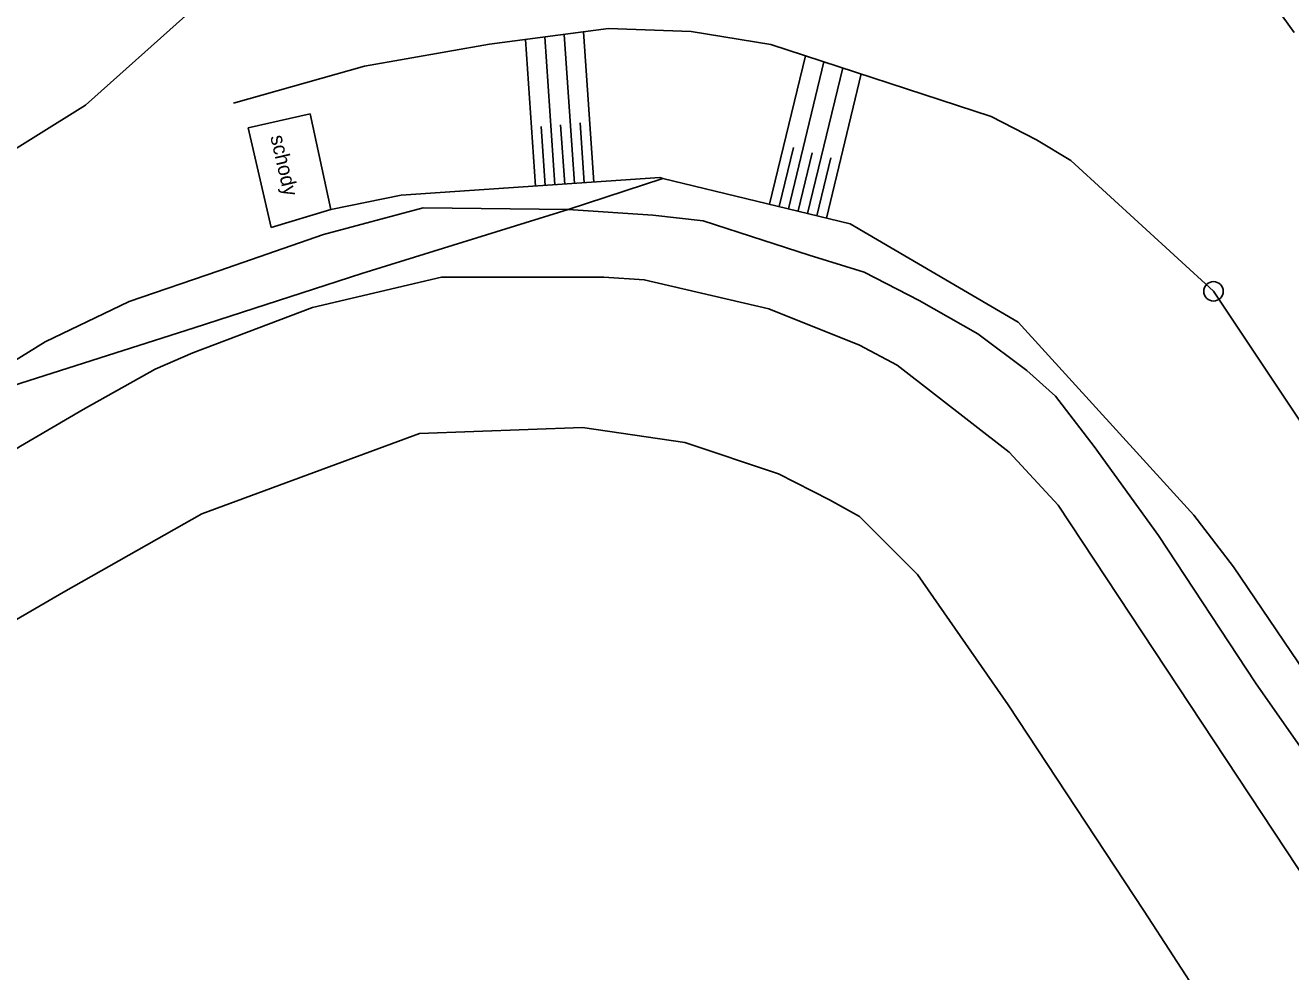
# Model space of a CAD drawing. Extents: x -493753 to -49290, y -1127285 to -112654.
# Drawn here: x -493120.3 to -493055.4, y -1126766.2 to -1126717.7 of the extents above; entities that cross this region are included whole.
import ezdxf

# ---------------------------------------------------------------- set-up
doc = ezdxf.new("R2010")
doc.units = 0
for name, color, linetype in [('Vrstva 10', 7, 'Continuous'), ('Vrstva 11', 7, 'Continuous'), ('Vrstva 15', 7, 'Continuous'), ('Vrstva 27', 7, 'Continuous'), ('Vrstva 42', 7, 'Continuous'), ('Vrstva 7', 7, 'Continuous'), ('Vrstva 8', 7, 'Continuous')]:
    doc.layers.add(name, color=color, linetype=linetype)

msp = doc.modelspace()

# ---------------------------------------------------------------- linework, layer by layer
at = {"layer": 'Vrstva 10'}
for p, q in [((-493082.04, -1126718.67), (-493070.75, -1126722.36)), ((-493109.61, -1126721.68), (-493102.88, -1126719.78)), ((-493108.86, -1126722.94), (-493105.67, -1126722.23)), ((-493105.67, -1126722.23), (-493104.62, -1126727.13)), ((-493107.67, -1126728.05), (-493108.86, -1126722.94)), ((-493066.66, -1126724.62), (-493059.34, -1126731.33)), ((-493031.81, -1126772.61), (-493059.34, -1126731.33))]:
    msp.add_line(p, q, dxfattribs=at)
for points in [[(-493102.88, -1126719.78), (-493096.48, -1126718.66), (-493090.37, -1126717.85)], [(-493090.37, -1126717.85), (-493086.14, -1126718), (-493082.04, -1126718.67)], [(-493070.75, -1126722.36), (-493068.41, -1126723.56), (-493066.66, -1126724.62)]]:
    msp.add_lwpolyline(points, dxfattribs=at)
at = {"layer": 'Vrstva 11'}
for p, q in [((-493092.44, -1126727.13), (-493087.59, -1126725.54)), ((-493103.03, -1126730.42), (-493092.44, -1126727.13)), ((-493103.03, -1126730.42), (-493111.62, -1126733.21)), ((-493111.62, -1126733.21), (-493125, -1126737.46)), ((-493111.23, -1126742.74), (-493100.06, -1126738.63)), ((-493100.06, -1126738.63), (-493091.7, -1126738.32)), ((-493091.7, -1126738.32), (-493086.46, -1126739.08)), ((-493086.46, -1126739.08), (-493081.65, -1126740.69)), ((-493081.65, -1126740.69), (-493079.04, -1126742.03)), ((-493079.04, -1126742.03), (-493077.5, -1126742.88)), ((-493118.32, -1126746.77), (-493111.23, -1126742.74)), ((-493077.5, -1126742.88), (-493074.52, -1126745.85)), ((-493074.52, -1126745.85), (-493069.88, -1126752.54)), ((-493120.73, -1126748.16), (-493118.32, -1126746.77)), ((-493069.88, -1126752.54), (-493062.89, -1126763.13)), ((-493062.89, -1126763.13), (-493055.56, -1126774.39))]:
    msp.add_line(p, q, dxfattribs=at)
for points in [[(-493112.07, -1126717.2), (-493117.19, -1126721.78)], [(-493117.19, -1126721.78), (-493125, -1126726.63)], [(-493104.99, -1126728.41), (-493099.87, -1126727.05)], [(-493099.87, -1126727.05), (-493092.44, -1126727.13)], [(-493092.44, -1126727.13), (-493088.09, -1126727.43), (-493085.51, -1126727.72), (-493082.46, -1126728.7), (-493080.08, -1126729.47), (-493077.26, -1126730.35), (-493074.44, -1126731.8), (-493071.43, -1126733.51), (-493068.91, -1126735.4), (-493067.45, -1126736.71), (-493065.46, -1126739.29), (-493062.16, -1126743.85), (-493057.18, -1126751.41), (-493049.55, -1126762.34), (-493042.66, -1126772.62), (-493039.1, -1126777.85)], [(-493110.36, -1126730.28), (-493104.99, -1126728.41)], [(-493114.95, -1126731.85), (-493110.36, -1126730.28)], [(-493040.97, -1126782.3), (-493054.4, -1126761.85), (-493067.3, -1126742.3), (-493069.82, -1126739.58), (-493075.57, -1126735.12), (-493077.5, -1126734.1), (-493082.15, -1126732.23), (-493088.54, -1126730.74), (-493090.61, -1126730.61), (-493098.93, -1126730.61), (-493105.56, -1126732.16), (-493111.69, -1126734.49), (-493113.63, -1126735.33), (-493117.31, -1126737.4), (-493120.54, -1126739.27), (-493125, -1126742.02)], [(-493119.27, -1126733.92), (-493114.95, -1126731.85)], [(-493125, -1126737.46), (-493119.27, -1126733.92)]]:
    msp.add_lwpolyline(points, dxfattribs=at)
at = {"layer": 'Vrstva 15'}
for p, q in [((-493092.12, -1126725.8), (-493092.64, -1126718.15)), ((-493091.13, -1126725.73), (-493091.65, -1126718.02)), ((-493094.12, -1126725.93), (-493094.63, -1126718.41)), ((-493093.12, -1126725.87), (-493093.64, -1126718.28)), ((-493082.11, -1126726.86), (-493080.27, -1126719.25)), ((-493081.14, -1126727.1), (-493079.32, -1126719.56)), ((-493080.17, -1126727.33), (-493078.36, -1126719.87)), ((-493079.19, -1126727.57), (-493077.41, -1126720.18)), ((-493091.62, -1126725.76), (-493091.83, -1126722.69)), ((-493093.62, -1126725.9), (-493093.83, -1126722.88)), ((-493092.62, -1126725.83), (-493092.83, -1126722.79)), ((-493081.62, -1126726.98), (-493080.89, -1126723.95)), ((-493080.65, -1126727.21), (-493079.93, -1126724.22)), ((-493079.68, -1126727.45), (-493078.96, -1126724.48))]:
    msp.add_line(p, q, dxfattribs=at)
at = {"layer": 'Vrstva 27'}
msp.add_circle((-493059.34, -1126731.33), 0.5, dxfattribs=at)
at = {"layer": 'Vrstva 7'}
for p, q in [((-493101.01, -1126726.4), (-493087.74, -1126725.5)), ((-493104.62, -1126727.13), (-493101.01, -1126726.4)), ((-493077.98, -1126727.86), (-493069.36, -1126732.92)), ((-493069.36, -1126732.92), (-493060.34, -1126742.82)), ((-493060.34, -1126742.82), (-493058.32, -1126745.47)), ((-493058.32, -1126745.47), (-493037.67, -1126775.96))]:
    msp.add_line(p, q, dxfattribs=at)
msp.add_lwpolyline([(-493087.74, -1126725.5), (-493087.59, -1126725.54), (-493077.98, -1126727.86)], dxfattribs=at)
at = {"layer": 'Vrstva 8'}
for p, q in [((-493056.92, -1126715.67), (-493055.2, -1126718.05)), ((-493107.67, -1126728.05), (-493104.62, -1126727.13))]:
    msp.add_line(p, q, dxfattribs=at)

# ---------------------------------------------------------------- texts
at = {"layer": 'Vrstva 42'}
msp.add_text('schody', height=0.75, rotation=283.10921, dxfattribs=at).set_placement((-493107.726, -1126723.399))

doc.saveas('drawing.dxf')
